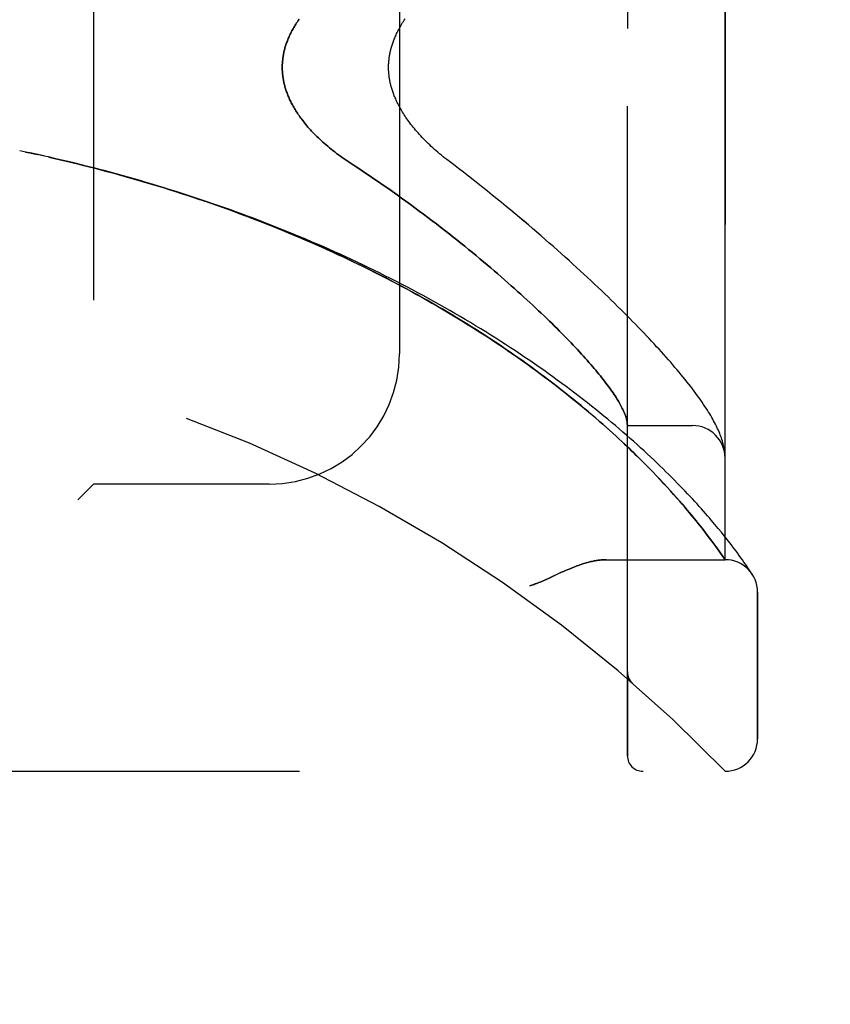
# Model space of a CAD drawing. Header units: inches. Extents: x 0 to 227, y 0 to 147.
# Tile 278 of 285: x 120.3 to 121.86, y 101.49 to 103.38. Entities that reach past the tile are written whole.
import ezdxf

# ---------------------------------------------------------------- set-up
doc = ezdxf.new("R2010")
doc.units = ezdxf.units.IN
doc.header["$LTSCALE"] = 12.466667
doc.header["$MEASUREMENT"] = 0
doc.linetypes.add('HIDDEN', pattern=[0.2, 0.1, -0.1])
doc.layers.get('0').update_dxf_attribs({"linetype": 'CONTINUOUS'})
for name, color, linetype in [('DIMENSIONS', 7, 'CONTINUOUS'), ('LEFTHAND_DOOR_ASSEMBLY', 7, 'CONTINUOUS'), ('RIGHTHAND_DOOR_ASSEMBLY', 7, 'CONTINUOUS')]:
    doc.layers.add(name, color=color, linetype=linetype)
doc.styles.get("Standard").update_dxf_attribs({"font": 'arial.ttf'})
doc.dimstyles.new('DIMSTYLE_1', dxfattribs={"dimtxt": 1, "dimasz": 1.333333, "dimexe": 0.09, "dimexo": 0.07, "dimgap": 0.0375, "dimtad": 0, "dimtih": 1, "dimtoh": 1, "dimzin": 4, "dimdsep": 46, "dimtxsty": 'Standard', "dimblk": '_FILLED', "dimblk1": '_FILLED', "dimblk2": '_FILLED', "dimcen": 0.09, "dimadec": 3, "dimazin": 1, "dimtfac": 1, "dimtdec": 3, "dimtofl": 0, "dimtmove": 0, "dimatfit": 3, "dimldrblk": '_FILLED', "dimfxl": 0, "dimtolj": 1, "dimtzin": 4, "dimarcsym": 0})

# ---------------------------------------------------------------- blocks, each defined once
blk = doc.blocks.new('_FILLED')
at = {"color": 0, "linetype": 'ByBlock'}
blk.add_solid([(0, 0), (-1, 0.2), (-1, -0.2)], dxfattribs=at)
blk = doc.blocks.new('*D10')
at = {"layer": 'DIMENSIONS', "color": 2, "linetype": 'Continuous'}
for p, q in [((118.1814, 102.351), (118.1814, 99.4065)), ((129.8474, 102.351), (129.8474, 99.4065)), ((118.1814, 100.6065), (121.7672, 100.6065)), ((129.8474, 100.6065), (126.2616, 100.6065))]:
    blk.add_line(p, q, dxfattribs=at)
at = {"layer": 'DIMENSIONS', "color": 2, "linetype": 'Continuous', "xscale": 1.3333333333, "yscale": 1.3333333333, "zscale": 1.3333333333, "rotation": 180}
blk.add_blockref('_FILLED', (118.1814, 100.6065), dxfattribs=at)
at = {"layer": 'DIMENSIONS', "color": 2, "linetype": 'Continuous', "xscale": 1.3333333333, "yscale": 1.3333333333, "zscale": 1.3333333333}
blk.add_blockref('_FILLED', (129.8474, 100.6065), dxfattribs=at)
at = {"layer": 'DIMENSIONS', "color": 2, "linetype": 'Continuous', "insert": (124.0144, 101.1065), "char_height": 1, "width": 5.501859, "attachment_point": 2, "line_spacing_factor": 0.9}
blk.add_mtext('11.67\\PUSABLE\\PDEPTH', dxfattribs=at)

msp = doc.modelspace()

# ---------------------------------------------------------------- linework, layer by layer
at = {"layer": 'LEFTHAND_DOOR_ASSEMBLY', "color": 8, "linetype": 'HIDDEN'}
for p, q in [((121.4679, 101.963), (121.4679, 104.6055)), ((121.6554, 102.3393), (121.6554, 104.2293)), ((120.4429, 104.0843), (120.4429, 102.4843)), ((121.0304, 103.8343), (121.0304, 102.7343)), ((120.3129, 103.1219), (120.3014, 103.1243)), ((120.3245, 103.1194), (120.3125, 103.1219)), ((121.4679, 102.5968), (121.5929, 102.5968)), ((121.6545, 102.5466), (121.6544, 102.5477)), ((121.6546, 102.5459), (121.6545, 102.5466)), ((121.6547, 102.5452), (121.6546, 102.5459)), ((121.6549, 102.5435), (121.6548, 102.5442)), ((121.655, 102.5428), (121.6549, 102.5435)), ((121.655, 102.5422), (121.655, 102.5428)), ((121.6551, 102.5415), (121.655, 102.5422)), ((121.5048, 102.5199), (121.4964, 102.5285)), ((121.6551, 102.5408), (121.6551, 102.5415)), ((121.5241, 102.5), (121.5167, 102.5078)), ((121.5313, 102.4925), (121.5241, 102.5)), ((121.538, 102.4852), (121.5313, 102.4925)), ((120.4429, 102.4843), (120.4129, 102.4543)), ((120.7804, 102.4843), (120.4429, 102.4843)), ((121.5445, 102.4782), (121.538, 102.4852)), ((121.5507, 102.4713), (121.5445, 102.4782)), ((121.5567, 102.4647), (121.5507, 102.4713)), ((121.5623, 102.4583), (121.5567, 102.4647)), ((121.5678, 102.4521), (121.5623, 102.4583)), ((121.573, 102.4461), (121.5678, 102.4521)), ((121.578, 102.4402), (121.573, 102.4461)), ((121.5828, 102.4346), (121.578, 102.4402)), ((121.5874, 102.4291), (121.5828, 102.4346)), ((121.5918, 102.4237), (121.5874, 102.4291)), ((121.5961, 102.4186), (121.5918, 102.4237)), ((121.6001, 102.4136), (121.5961, 102.4186)), ((121.604, 102.4087), (121.6001, 102.4136)), ((121.6358, 102.4071), (121.6289, 102.4152)), ((121.6078, 102.404), (121.604, 102.4087)), ((121.6113, 102.3995), (121.6078, 102.404)), ((121.6148, 102.395), (121.6113, 102.3995)), ((121.6181, 102.3908), (121.6148, 102.395)), ((121.6422, 102.3993), (121.6358, 102.4071)), ((121.6483, 102.3919), (121.6422, 102.3993)), ((121.654, 102.3848), (121.6483, 102.3919)), ((121.6213, 102.3866), (121.6181, 102.3908)), ((121.6258, 102.3807), (121.6213, 102.3866)), ((121.63, 102.375), (121.6258, 102.3807)), ((121.6339, 102.3697), (121.63, 102.375)), ((121.6593, 102.3781), (121.654, 102.3848)), ((121.6643, 102.3718), (121.6593, 102.3781)), ((121.6375, 102.3647), (121.6339, 102.3697)), ((121.6409, 102.36), (121.6375, 102.3647)), ((121.6441, 102.3556), (121.6409, 102.36)), ((121.6469, 102.3516), (121.6441, 102.3556)), ((121.6753, 102.3573), (121.6711, 102.3629)), ((121.6791, 102.3522), (121.6753, 102.3573)), ((121.4273, 102.3393), (121.6554, 102.3393)), ((121.65, 102.3471), (121.6469, 102.3516)), ((121.6528, 102.343), (121.65, 102.3471)), ((121.6826, 102.3473), (121.6791, 102.3522)), ((121.6859, 102.3428), (121.6826, 102.3473)), ((121.6889, 102.3387), (121.6859, 102.3428)), ((121.6916, 102.3348), (121.6889, 102.3387)), ((121.6941, 102.3313), (121.6916, 102.3348)), ((121.6963, 102.328), (121.6941, 102.3313)), ((121.6992, 102.3237), (121.6963, 102.328)), ((121.7017, 102.3201), (121.6992, 102.3237)), ((121.7037, 102.3171), (121.7017, 102.3201)), ((121.7057, 102.314), (121.7037, 102.3171)), ((121.7179, 101.9955), (121.7179, 102.2768)), ((121.4679, 102.1243), (121.4679, 102.1198)), ((121.478, 102.1019), (121.4782, 102.1017)), ((119.5916, 101.933), (121.6554, 101.933))]:
    msp.add_line(p, q, dxfattribs=at)
for points in [[(120.8376, 103.3767), (120.8359, 103.3744), (120.8344, 103.3721), (120.8329, 103.3698), (120.8314, 103.3675), (120.83, 103.3652), (120.8287, 103.363), (120.8274, 103.3608), (120.8261, 103.3586), (120.8249, 103.3564), (120.8238, 103.3542), (120.8226, 103.352), (120.8216, 103.3499), (120.8205, 103.3478), (120.8196, 103.3457), (120.8186, 103.3436), (120.8177, 103.3415), (120.8168, 103.3395), (120.816, 103.3375), (120.8152, 103.3354), (120.8145, 103.3334), (120.8137, 103.3314), (120.813, 103.3294), (120.8124, 103.3275), (120.8118, 103.3255), (120.8112, 103.3236), (120.8106, 103.3216), (120.8101, 103.3197), (120.8096, 103.3178), (120.8091, 103.3159), (120.8087, 103.314), (120.8083, 103.3121), (120.8079, 103.3102), (120.8075, 103.3083), (120.8072, 103.3064), (120.8069, 103.3045), (120.8067, 103.3027), (120.8064, 103.3008), (120.8062, 103.299), (120.806, 103.2971), (120.8058, 103.2953), (120.8057, 103.2935), (120.8056, 103.2916), (120.8055, 103.2898), (120.8054, 103.288), (120.8054, 103.2861), (120.8054, 103.2843), (120.8054, 103.2825), (120.8054, 103.2806), (120.8055, 103.2788), (120.8056, 103.277), (120.8057, 103.2751), (120.8058, 103.2733), (120.806, 103.2715), (120.8062, 103.2696), (120.8064, 103.2678), (120.8067, 103.2659), (120.8069, 103.2641), (120.8072, 103.2622), (120.8075, 103.2603), (120.8079, 103.2584), (120.8083, 103.2565), (120.8087, 103.2546), (120.8091, 103.2527), (120.8096, 103.2508), (120.8101, 103.2489), (120.8106, 103.247), (120.8112, 103.245), (120.8118, 103.2431), (120.8124, 103.2411), (120.813, 103.2392), (120.8137, 103.2372), (120.8145, 103.2352), (120.8152, 103.2332), (120.816, 103.2311), (120.8168, 103.2291), (120.8177, 103.2271), (120.8186, 103.225), (120.8196, 103.2229), (120.8205, 103.2208), (120.8216, 103.2187), (120.8226, 103.2165), (120.8238, 103.2144), (120.8249, 103.2122), (120.8261, 103.21), (120.8274, 103.2078), (120.8287, 103.2056), (120.83, 103.2034), (120.8314, 103.2011), (120.8329, 103.1988), (120.8344, 103.1965), (120.8359, 103.1942), (120.8376, 103.1918), (120.8392, 103.1895), (120.841, 103.1871), (120.8427, 103.1847), (120.8446, 103.1823), (120.8465, 103.1798), (120.8485, 103.1773), (120.8505, 103.1748), (120.8526, 103.1723), (120.8548, 103.1698), (120.8571, 103.1673), (120.8594, 103.1647), (120.8618, 103.1621), (120.8642, 103.1595), (120.8667, 103.1569), (120.8693, 103.1543), (120.872, 103.1516), (120.8747, 103.149), (120.8776, 103.1463), (120.8805, 103.1436), (120.8834, 103.1409), (120.8865, 103.1382), (120.8896, 103.1355), (120.8928, 103.1328), (120.896, 103.1301), (120.8993, 103.1274), (120.9027, 103.1247), (120.9062, 103.122), (120.9097, 103.1193), (120.9133, 103.1166), (120.917, 103.1139), (120.9207, 103.1113), (120.9244, 103.1086), (120.9283, 103.106), (120.9321, 103.1034), (120.9452, 103.0949)], [(121.1342, 103.0976), (121.1212, 103.1075), (121.1177, 103.1102), (121.1143, 103.1129), (121.1109, 103.1157), (121.1075, 103.1185), (121.1042, 103.1213), (121.101, 103.1241), (121.0977, 103.1269), (121.0946, 103.1298), (121.0915, 103.1326), (121.0884, 103.1355), (121.0854, 103.1384), (121.0825, 103.1412), (121.0796, 103.1441), (121.0768, 103.147), (121.0741, 103.1498), (121.0714, 103.1527), (121.0688, 103.1555), (121.0663, 103.1584), (121.0638, 103.1612), (121.0614, 103.164), (121.0591, 103.1668), (121.0568, 103.1696), (121.0546, 103.1723), (121.0525, 103.175), (121.0505, 103.1777), (121.0485, 103.1804), (121.0465, 103.1831), (121.0447, 103.1857), (121.0429, 103.1883), (121.0412, 103.1909), (121.0395, 103.1934), (121.0379, 103.1959), (121.0364, 103.1984), (121.0349, 103.2008), (121.0335, 103.2032), (121.0321, 103.2056), (121.0308, 103.208), (121.0296, 103.2103), (121.0284, 103.2126), (121.0272, 103.2149), (121.0261, 103.2171), (121.025, 103.2193), (121.024, 103.2215), (121.0231, 103.2237), (121.0221, 103.2258), (121.0213, 103.2279), (121.0204, 103.23), (121.0196, 103.232), (121.0189, 103.234), (121.0181, 103.236), (121.0175, 103.238), (121.0168, 103.2399), (121.0162, 103.2418), (121.0156, 103.2437), (121.0151, 103.2456), (121.0146, 103.2474), (121.0141, 103.2492), (121.0136, 103.251), (121.0132, 103.2528), (121.0128, 103.2546), (121.0124, 103.2563), (121.012, 103.2581), (121.0117, 103.2598), (121.0114, 103.2615), (121.0111, 103.2632), (121.0109, 103.2648), (121.0107, 103.2665), (121.0104, 103.2682), (121.0103, 103.2698), (121.0101, 103.2714), (121.0099, 103.2731), (121.0098, 103.2747), (121.0097, 103.2763), (121.0096, 103.2779), (121.0096, 103.2795), (121.0095, 103.2811), (121.0095, 103.2827), (121.0095, 103.2843), (121.0095, 103.2859), (121.0095, 103.2875), (121.0096, 103.2891), (121.0096, 103.2907), (121.0097, 103.2923), (121.0098, 103.2939), (121.0099, 103.2955), (121.0101, 103.2972), (121.0103, 103.2988), (121.0104, 103.3004), (121.0107, 103.3021), (121.0109, 103.3037), (121.0111, 103.3054), (121.0114, 103.3071), (121.0117, 103.3088), (121.012, 103.3105), (121.0124, 103.3123), (121.0128, 103.314), (121.0132, 103.3158), (121.0136, 103.3176), (121.0141, 103.3194), (121.0146, 103.3212), (121.0151, 103.323), (121.0156, 103.3249), (121.0162, 103.3268), (121.0168, 103.3287), (121.0175, 103.3306), (121.0181, 103.3326), (121.0189, 103.3346), (121.0196, 103.3366), (121.0204, 103.3386), (121.0212, 103.3407), (121.0221, 103.3428), (121.0231, 103.3449), (121.024, 103.3471), (121.025, 103.3493), (121.0261, 103.3515), (121.0272, 103.3537), (121.0283, 103.356), (121.0296, 103.3583), (121.0308, 103.3606), (121.0321, 103.363), (121.0335, 103.3653), (121.0349, 103.3677), (121.0364, 103.3702), (121.0379, 103.3727), (121.0395, 103.3752), (121.0412, 103.3777)], [(120.3459, 103.1147), (120.3348, 103.1171), (120.3236, 103.1196)], [(120.3477, 103.1143), (120.3361, 103.1169), (120.3245, 103.1194)], [(121.6289, 102.4152), (121.6253, 102.4194), (121.6216, 102.4237), (121.6178, 102.428), (121.6139, 102.4325), (121.6099, 102.437), (121.6058, 102.4416), (121.6016, 102.4463), (121.5972, 102.451), (121.5928, 102.4559), (121.5882, 102.4608), (121.5835, 102.4658), (121.5787, 102.4708), (121.5738, 102.476), (121.5688, 102.4811), (121.5637, 102.4864), (121.5584, 102.4917), (121.5531, 102.4971), (121.5476, 102.5026), (121.542, 102.5081), (121.5363, 102.5137), (121.5305, 102.5193), (121.5246, 102.525), (121.5186, 102.5307), (121.5124, 102.5365), (121.5061, 102.5424), (121.4998, 102.5482), (121.4933, 102.5541), (121.4867, 102.5601), (121.48, 102.5661), (121.4732, 102.5721), (121.4662, 102.5782), (121.4592, 102.5843), (121.4521, 102.5904), (121.4449, 102.5966), (121.4375, 102.6027), (121.4301, 102.6089), (121.4225, 102.6151), (121.4149, 102.6214), (121.4072, 102.6276), (121.3993, 102.6339), (121.3914, 102.6401), (121.3834, 102.6464), (121.3753, 102.6527), (121.3671, 102.6589), (121.3588, 102.6652), (121.3504, 102.6715), (121.342, 102.6778), (121.3334, 102.684), (121.3248, 102.6903), (121.3161, 102.6966), (121.3073, 102.7028), (121.2984, 102.709), (121.2895, 102.7153), (121.2804, 102.7215), (121.2713, 102.7277), (121.2622, 102.7339), (121.2529, 102.74), (121.2436, 102.7462), (121.2342, 102.7523), (121.2248, 102.7584), (121.2152, 102.7644), (121.2057, 102.7705), (121.196, 102.7765), (121.1863, 102.7825), (121.1765, 102.7884), (121.1667, 102.7944), (121.1568, 102.8003), (121.1469, 102.8061), (121.1369, 102.8119), (121.1269, 102.8177), (121.1168, 102.8235), (121.1066, 102.8292), (121.0964, 102.8349), (121.0861, 102.8406), (121.0758, 102.8462), (121.0655, 102.8518), (121.0551, 102.8573), (121.0447, 102.8628), (121.0342, 102.8683), (121.0237, 102.8737), (121.0131, 102.8791), (121.0025, 102.8844), (120.9919, 102.8897), (120.9812, 102.8949), (120.9705, 102.9001), (120.9597, 102.9053), (120.949, 102.9104), (120.9381, 102.9155), (120.9273, 102.9205), (120.9164, 102.9255), (120.9055, 102.9304), (120.8946, 102.9353), (120.8836, 102.9402), (120.8726, 102.945), (120.8616, 102.9497), (120.8505, 102.9544), (120.8394, 102.9591), (120.8283, 102.9637), (120.8172, 102.9683), (120.806, 102.9728), (120.7948, 102.9772), (120.7836, 102.9817), (120.7724, 102.986), (120.7612, 102.9904), (120.7499, 102.9947), (120.7386, 102.9989), (120.7273, 103.0031), (120.716, 103.0072), (120.7046, 103.0113), (120.6933, 103.0153), (120.6819, 103.0193), (120.6705, 103.0233), (120.6591, 103.0272), (120.6477, 103.031), (120.6363, 103.0348), (120.6248, 103.0386), (120.6134, 103.0423), (120.6019, 103.0459), (120.5904, 103.0495), (120.5789, 103.0531), (120.5674, 103.0566), (120.5559, 103.0601), (120.5444, 103.0635), (120.5329, 103.0669), (120.5213, 103.0702), (120.5098, 103.0735), (120.4982, 103.0767), (120.4867, 103.0799), (120.4751, 103.083), (120.4636, 103.0861), (120.452, 103.0891), (120.4404, 103.0921), (120.4288, 103.095), (120.4172, 103.0979), (120.4056, 103.1008), (120.394, 103.1036), (120.3824, 103.1063), (120.3709, 103.109), (120.3593, 103.1117), (120.3459, 103.1147)], [(121.4964, 102.5285), (121.4919, 102.5328), (121.4874, 102.5373), (121.4828, 102.5419), (121.478, 102.5465), (121.4731, 102.5512), (121.468, 102.5561), (121.4628, 102.561), (121.4574, 102.5661), (121.4518, 102.5712), (121.4461, 102.5765), (121.4401, 102.5819), (121.434, 102.5875), (121.4277, 102.5931), (121.4212, 102.5989), (121.4145, 102.6048), (121.4076, 102.6107), (121.4006, 102.6167), (121.3935, 102.6228), (121.3863, 102.6289), (121.3789, 102.635), (121.3715, 102.6411), (121.3639, 102.6472), (121.3563, 102.6534), (121.3486, 102.6595), (121.3408, 102.6656), (121.333, 102.6718), (121.325, 102.6779), (121.3169, 102.6841), (121.3088, 102.6902), (121.3006, 102.6963), (121.2923, 102.7024), (121.284, 102.7086), (121.2755, 102.7146), (121.267, 102.7207), (121.2584, 102.7268), (121.2498, 102.7328), (121.241, 102.7389), (121.2322, 102.7449), (121.2234, 102.7509), (121.2145, 102.7568), (121.2055, 102.7628), (121.1964, 102.7687), (121.1873, 102.7745), (121.1781, 102.7804), (121.1689, 102.7862), (121.1596, 102.792), (121.1502, 102.7978), (121.1408, 102.8035), (121.1314, 102.8092), (121.1219, 102.8149), (121.1123, 102.8206), (121.1027, 102.8262), (121.093, 102.8317), (121.0833, 102.8373), (121.0736, 102.8427), (121.0638, 102.8482), (121.0539, 102.8536), (121.044, 102.859), (121.0341, 102.8643), (121.0241, 102.8696), (121.0141, 102.8749), (121.0041, 102.8801), (120.994, 102.8853), (120.9839, 102.8904), (120.9737, 102.8955), (120.9635, 102.9006), (120.9532, 102.9056), (120.943, 102.9106), (120.9327, 102.9155), (120.9223, 102.9204), (120.912, 102.9252), (120.9016, 102.93), (120.8911, 102.9347), (120.8807, 102.9394), (120.8702, 102.9441), (120.8597, 102.9487), (120.8491, 102.9533), (120.8386, 102.9578), (120.828, 102.9623), (120.8173, 102.9667), (120.8067, 102.9711), (120.796, 102.9755), (120.7854, 102.9798), (120.7746, 102.984), (120.7639, 102.9882), (120.7532, 102.9924), (120.7424, 102.9965), (120.7316, 103.0006), (120.7208, 103.0046), (120.7099, 103.0086), (120.6991, 103.0125), (120.6882, 103.0164), (120.6774, 103.0203), (120.6665, 103.0241), (120.6556, 103.0278), (120.6446, 103.0315), (120.6337, 103.0352), (120.6227, 103.0388), (120.6118, 103.0424), (120.6008, 103.0459), (120.5898, 103.0494), (120.5788, 103.0528), (120.5678, 103.0562), (120.5567, 103.0595), (120.5457, 103.0629), (120.5347, 103.0661), (120.5236, 103.0693), (120.5126, 103.0725), (120.5015, 103.0756), (120.4904, 103.0787), (120.4793, 103.0817), (120.4682, 103.0847), (120.4571, 103.0877), (120.446, 103.0906), (120.4349, 103.0934), (120.4238, 103.0962), (120.4127, 103.099), (120.4016, 103.1017), (120.3904, 103.1044), (120.3793, 103.107), (120.3682, 103.1096), (120.357, 103.1122)], [(120.9452, 103.0949), (120.9543, 103.0889), (120.9634, 103.0828), (120.9724, 103.0767), (120.9814, 103.0706), (120.9904, 103.0645), (120.9993, 103.0583), (121.0081, 103.0522), (121.0169, 103.046), (121.0257, 103.0398), (121.0343, 103.0336), (121.0429, 103.0273), (121.0515, 103.0211), (121.0599, 103.0149), (121.0684, 103.0086), (121.0767, 103.0024), (121.0849, 102.9962), (121.0931, 102.99), (121.1012, 102.9838), (121.1092, 102.9776), (121.1172, 102.9714), (121.125, 102.9653), (121.1328, 102.9591), (121.1405, 102.953), (121.1481, 102.947), (121.1556, 102.9409), (121.163, 102.9349), (121.1703, 102.9289), (121.1776, 102.9229), (121.1847, 102.917), (121.1918, 102.9111), (121.1987, 102.9052), (121.2056, 102.8994), (121.2124, 102.8936), (121.2191, 102.8878), (121.2256, 102.8821), (121.2321, 102.8765), (121.2385, 102.8709), (121.2448, 102.8653), (121.2511, 102.8598), (121.2572, 102.8543), (121.2632, 102.8489), (121.2691, 102.8435), (121.2749, 102.8381), (121.2807, 102.8329), (121.2863, 102.8276), (121.2919, 102.8224), (121.2973, 102.8173), (121.3027, 102.8122), (121.3079, 102.8072), (121.3131, 102.8022), (121.3182, 102.7973), (121.3232, 102.7924), (121.3281, 102.7876), (121.3329, 102.7829), (121.3376, 102.7782), (121.3422, 102.7735), (121.3467, 102.7689), (121.3512, 102.7644), (121.3555, 102.7599), (121.3598, 102.7555), (121.3639, 102.7511), (121.368, 102.7468), (121.372, 102.7425), (121.3759, 102.7383), (121.3797, 102.7341), (121.3834, 102.73), (121.3871, 102.726), (121.3906, 102.722), (121.3941, 102.7181), (121.3975, 102.7142), (121.4008, 102.7104), (121.404, 102.7066), (121.4071, 102.7029), (121.4102, 102.6992), (121.4131, 102.6956), (121.416, 102.6921), (121.4188, 102.6886), (121.4215, 102.6851), (121.4242, 102.6817), (121.4267, 102.6784), (121.4292, 102.6751), (121.4316, 102.6719), (121.4339, 102.6687), (121.4361, 102.6656), (121.4383, 102.6626), (121.4404, 102.6595), (121.4424, 102.6566), (121.4443, 102.6537), (121.4461, 102.6508), (121.4479, 102.648), (121.4496, 102.6453), (121.4512, 102.6426), (121.4527, 102.6399), (121.4542, 102.6373), (121.4556, 102.6348), (121.4569, 102.6323), (121.4581, 102.6298), (121.4593, 102.6274), (121.4604, 102.6251), (121.4614, 102.6228), (121.4623, 102.6206), (121.4632, 102.6184), (121.464, 102.6162), (121.4647, 102.6141), (121.4653, 102.6121), (121.4659, 102.6101), (121.4664, 102.6082), (121.4668, 102.6063), (121.4672, 102.6044), (121.4675, 102.6026), (121.4677, 102.6009)], [(121.6544, 102.5477), (121.654, 102.5503), (121.6536, 102.553), (121.653, 102.5558), (121.6524, 102.5585), (121.6517, 102.5614), (121.651, 102.5642), (121.6502, 102.5671), (121.6493, 102.57), (121.6483, 102.5729), (121.6473, 102.5758), (121.6462, 102.5787), (121.6451, 102.5817), (121.6439, 102.5846), (121.6426, 102.5876), (121.6412, 102.5906), (121.6398, 102.5936), (121.6384, 102.5967), (121.6368, 102.5997), (121.6352, 102.6029), (121.6335, 102.606), (121.6317, 102.6092), (121.6299, 102.6125), (121.6279, 102.6158), (121.6259, 102.6192), (121.6238, 102.6227), (121.6216, 102.6263), (121.6192, 102.6299), (121.6168, 102.6336), (121.6142, 102.6375), (121.6115, 102.6414), (121.6087, 102.6455), (121.6058, 102.6497), (121.6027, 102.6539), (121.5995, 102.6583), (121.5962, 102.6627), (121.5928, 102.6671), (121.5894, 102.6716), (121.5859, 102.6761), (121.5823, 102.6806), (121.5787, 102.6852), (121.5749, 102.6898), (121.5711, 102.6944), (121.5673, 102.6991), (121.5633, 102.7038), (121.5593, 102.7085), (121.5552, 102.7133), (121.551, 102.7182), (121.5467, 102.7231), (121.5423, 102.728), (121.5379, 102.733), (121.5334, 102.738), (121.5288, 102.7431), (121.5241, 102.7482), (121.5193, 102.7534), (121.5144, 102.7586), (121.5095, 102.7639), (121.5045, 102.7693), (121.4993, 102.7747), (121.4941, 102.7801), (121.4888, 102.7856), (121.4834, 102.7911), (121.4779, 102.7968), (121.4724, 102.8024), (121.4667, 102.8081), (121.4609, 102.8139), (121.4551, 102.8197), (121.4491, 102.8256), (121.4431, 102.8315), (121.437, 102.8375), (121.4308, 102.8436), (121.4244, 102.8497), (121.418, 102.8558), (121.4115, 102.862), (121.4049, 102.8683), (121.3982, 102.8746), (121.3914, 102.8809), (121.3845, 102.8873), (121.3775, 102.8938), (121.3704, 102.9003), (121.3632, 102.9069), (121.3559, 102.9135), (121.3485, 102.9201), (121.3411, 102.9268), (121.3335, 102.9336), (121.3258, 102.9404), (121.318, 102.9472), (121.3102, 102.9541), (121.3022, 102.961), (121.2942, 102.968), (121.286, 102.975), (121.2778, 102.982), (121.2695, 102.9891), (121.261, 102.9962), (121.2525, 103.0033), (121.2439, 103.0104), (121.2352, 103.0176), (121.2264, 103.0248), (121.2176, 103.0321), (121.2086, 103.0393), (121.1996, 103.0466), (121.1905, 103.0538), (121.1813, 103.0611), (121.172, 103.0684), (121.1626, 103.0757), (121.1532, 103.083), (121.1437, 103.0903), (121.1342, 103.0976)], [(121.4677, 102.6009), (121.4677, 102.6004), (121.4678, 102.5999), (121.4678, 102.5995), (121.4678, 102.5991), (121.4678, 102.5987), (121.4679, 102.5984), (121.4679, 102.5981), (121.4679, 102.5978)], [(121.6548, 102.5442), (121.6548, 102.5445), (121.6547, 102.5452)], [(121.6554, 102.5354), (121.6554, 102.5357), (121.6554, 102.5361), (121.6554, 102.5365), (121.6553, 102.5368), (121.6553, 102.5372), (121.6553, 102.5376), (121.6553, 102.5379), (121.6553, 102.5383), (121.6553, 102.5387), (121.6553, 102.539), (121.6552, 102.5394), (121.6552, 102.5398), (121.6552, 102.5401), (121.6551, 102.5408)], [(121.5167, 102.5078), (121.5128, 102.5118), (121.5048, 102.5199)], [(121.6711, 102.3629), (121.6689, 102.3657), (121.6643, 102.3718)], [(121.4273, 102.3393), (121.4258, 102.3393), (121.4241, 102.3392), (121.4225, 102.3392), (121.4208, 102.3391), (121.4191, 102.339), (121.4174, 102.3388), (121.4156, 102.3386), (121.4138, 102.3384), (121.412, 102.3382), (121.4101, 102.3379), (121.4082, 102.3376), (121.4062, 102.3373), (121.4042, 102.3369), (121.4022, 102.3365), (121.4001, 102.3361), (121.398, 102.3356), (121.3958, 102.3351), (121.3936, 102.3345), (121.3913, 102.3339), (121.389, 102.3332), (121.3866, 102.3325), (121.3842, 102.3318), (121.3817, 102.331), (121.3791, 102.3302), (121.3765, 102.3293), (121.3738, 102.3283), (121.371, 102.3273), (121.3682, 102.3262), (121.3653, 102.3251), (121.3622, 102.3239), (121.3591, 102.3226), (121.3559, 102.3213), (121.3525, 102.3198), (121.349, 102.3183), (121.3454, 102.3167), (121.3416, 102.315), (121.3376, 102.3131), (121.3206, 102.3052)], [(121.6554, 102.3393), (121.6554, 102.3393), (121.6528, 102.343)], [(121.3206, 102.3052), (121.3167, 102.3034), (121.313, 102.3018), (121.3096, 102.3002), (121.3064, 102.2988), (121.3034, 102.2976), (121.3006, 102.2964), (121.298, 102.2953), (121.2955, 102.2944), (121.2932, 102.2935), (121.2909, 102.2927), (121.2887, 102.2919), (121.2866, 102.2912), (121.2845, 102.2905), (121.2824, 102.2899), (121.2804, 102.2893)], [(121.7078, 102.3108), (121.7078, 102.3108), (121.7077, 102.3109), (121.7057, 102.314)], [(121.4679, 102.1241), (121.4679, 102.1237), (121.4679, 102.1231), (121.4679, 102.1225), (121.468, 102.1219), (121.468, 102.1213), (121.4681, 102.1207), (121.4682, 102.12), (121.4683, 102.1194), (121.4684, 102.1188), (121.4685, 102.1182), (121.4686, 102.1176), (121.4688, 102.117), (121.4689, 102.1164), (121.4691, 102.1159), (121.4693, 102.1153), (121.4695, 102.1147), (121.4697, 102.1141), (121.4699, 102.1136)], [(121.4699, 102.1136), (121.4701, 102.113), (121.4703, 102.1124), (121.4706, 102.1118), (121.4709, 102.1113), (121.4711, 102.1107), (121.4714, 102.1102), (121.4717, 102.1096), (121.472, 102.1091), (121.4723, 102.1086), (121.4727, 102.1081), (121.473, 102.1075), (121.4734, 102.107), (121.4737, 102.1066), (121.4741, 102.1061)], [(121.4782, 102.1017), (121.4779, 102.1019), (121.4777, 102.1021), (121.4775, 102.1023), (121.4772, 102.1026), (121.477, 102.1028), (121.4768, 102.103), (121.4766, 102.1032), (121.4764, 102.1034), (121.4762, 102.1036), (121.476, 102.1038), (121.4758, 102.1041), (121.4756, 102.1043), (121.4754, 102.1045), (121.4752, 102.1047), (121.475, 102.1049), (121.4748, 102.1052), (121.4746, 102.1054), (121.4744, 102.1056), (121.4742, 102.1058), (121.4741, 102.1061)]]:
    msp.add_lwpolyline(points, dxfattribs=at)
for centre, radius, start, end in [((119.6554, 100.0092), 2.7751, 43.8884, 90), ((120.7804, 102.7343), 0.25, 270, 360), ((121.5929, 102.5343), 0.0625, 0, 90), ((121.6554, 102.2768), 0.0625, 0, 90), ((121.6554, 101.9955), 0.0625, 270, 360), ((121.4979, 101.963), 0.03, 180, 270)]:
    msp.add_arc(centre, radius, start, end, dxfattribs=at)
at = {"layer": 'RIGHTHAND_DOOR_ASSEMBLY', "color": 8, "linetype": 'HIDDEN'}
for p, q in [((121.4679, 104.6055), (121.4679, 101.963)), ((121.6554, 104.2293), (121.6554, 102.3393)), ((120.4429, 104.0843), (120.4429, 102.4843)), ((121.0304, 103.8343), (121.0304, 102.7343)), ((120.3129, 103.1219), (120.3014, 103.1243)), ((120.3125, 103.1219), (120.3245, 103.1194)), ((120.3236, 103.1196), (120.3347, 103.1171)), ((120.3361, 103.1169), (120.3245, 103.1194)), ((120.3477, 103.1143), (120.3347, 103.1171)), ((121.4679, 102.5968), (121.5929, 102.5968)), ((121.6545, 102.5466), (121.6544, 102.5477)), ((121.6546, 102.5459), (121.6545, 102.5466)), ((121.6547, 102.5452), (121.6546, 102.5459)), ((121.6549, 102.5435), (121.6548, 102.5442)), ((121.655, 102.5429), (121.6549, 102.5435)), ((121.655, 102.5422), (121.655, 102.5429)), ((121.6551, 102.5415), (121.655, 102.5422)), ((121.4961, 102.5287), (121.5046, 102.5201)), ((121.6551, 102.5408), (121.6551, 102.5415)), ((121.6552, 102.5401), (121.6551, 102.5408)), ((121.5165, 102.508), (121.524, 102.5002)), ((121.524, 102.5002), (121.5311, 102.4927)), ((121.5311, 102.4927), (121.5379, 102.4854)), ((121.5379, 102.4854), (121.5444, 102.4783)), ((120.4129, 102.4543), (120.4429, 102.4843)), ((120.7804, 102.4843), (120.4429, 102.4843)), ((121.5444, 102.4783), (121.5506, 102.4715)), ((121.5506, 102.4715), (121.5566, 102.4649)), ((121.5566, 102.4649), (121.5623, 102.4584)), ((121.5623, 102.4584), (121.5677, 102.4522)), ((121.5677, 102.4522), (121.573, 102.4462)), ((121.573, 102.4462), (121.578, 102.4403)), ((121.578, 102.4403), (121.5828, 102.4346)), ((121.5828, 102.4346), (121.5874, 102.4291)), ((121.5874, 102.4291), (121.5918, 102.4238)), ((121.5918, 102.4238), (121.596, 102.4186)), ((121.596, 102.4186), (121.6001, 102.4136)), ((121.6001, 102.4136), (121.604, 102.4087)), ((121.6358, 102.4071), (121.6289, 102.4152)), ((121.604, 102.4087), (121.6077, 102.404)), ((121.6077, 102.404), (121.6113, 102.3995)), ((121.6113, 102.3995), (121.6148, 102.3951)), ((121.6148, 102.3951), (121.6181, 102.3908)), ((121.6423, 102.3993), (121.6358, 102.4071)), ((121.6483, 102.3919), (121.6423, 102.3993)), ((121.654, 102.3848), (121.6483, 102.3919)), ((121.6181, 102.3908), (121.6213, 102.3866)), ((121.6213, 102.3866), (121.6258, 102.3806)), ((121.6258, 102.3806), (121.63, 102.375)), ((121.63, 102.375), (121.6339, 102.3697)), ((121.6594, 102.3781), (121.654, 102.3848)), ((121.6643, 102.3718), (121.6594, 102.3781)), ((121.6339, 102.3697), (121.6376, 102.3647)), ((121.6376, 102.3647), (121.6409, 102.36)), ((121.6409, 102.36), (121.6441, 102.3556)), ((121.6441, 102.3556), (121.6469, 102.3516)), ((121.6753, 102.3573), (121.6711, 102.3629)), ((121.6791, 102.3522), (121.6753, 102.3573)), ((121.4273, 102.3393), (121.6554, 102.3393)), ((121.6826, 102.3473), (121.6791, 102.3522)), ((121.6859, 102.3428), (121.6826, 102.3473)), ((121.6889, 102.3387), (121.6859, 102.3428)), ((121.6916, 102.3348), (121.6889, 102.3387)), ((121.6941, 102.3313), (121.6916, 102.3348)), ((121.6963, 102.328), (121.6941, 102.3313)), ((121.6992, 102.3237), (121.6963, 102.328)), ((121.7017, 102.3201), (121.6992, 102.3237)), ((121.7037, 102.3171), (121.7017, 102.3201)), ((121.7057, 102.314), (121.7037, 102.3171)), ((121.7078, 102.3108), (121.7057, 102.314)), ((121.7075, 102.3113), (121.7081, 102.3103)), ((121.7078, 102.3108), (121.7077, 102.3109)), ((121.7081, 102.3103), (121.7078, 102.3108)), ((121.7179, 102.2768), (121.7179, 101.9955)), ((121.4679, 102.1243), (121.4679, 102.1198)), ((121.478, 102.1019), (121.4782, 102.1017)), ((119.5916, 101.933), (121.6554, 101.933))]:
    msp.add_line(p, q, dxfattribs=at)
for points in [[(120.9452, 103.0949), (120.9321, 103.1034), (120.9283, 103.106), (120.9244, 103.1086), (120.9207, 103.1113), (120.917, 103.1139), (120.9133, 103.1166), (120.9097, 103.1193), (120.9062, 103.122), (120.9027, 103.1247), (120.8993, 103.1274), (120.896, 103.1301), (120.8928, 103.1328), (120.8896, 103.1355), (120.8865, 103.1382), (120.8834, 103.1409), (120.8805, 103.1436), (120.8776, 103.1463), (120.8747, 103.149), (120.872, 103.1516), (120.8693, 103.1543), (120.8667, 103.1569), (120.8642, 103.1595), (120.8618, 103.1621), (120.8594, 103.1647), (120.8571, 103.1673), (120.8548, 103.1698), (120.8526, 103.1723), (120.8505, 103.1748), (120.8485, 103.1773), (120.8465, 103.1798), (120.8446, 103.1823), (120.8427, 103.1847), (120.841, 103.1871), (120.8392, 103.1895), (120.8376, 103.1918), (120.8359, 103.1942), (120.8344, 103.1965), (120.8329, 103.1988), (120.8314, 103.2011), (120.83, 103.2034), (120.8287, 103.2056), (120.8274, 103.2078), (120.8261, 103.21), (120.8249, 103.2122), (120.8238, 103.2144), (120.8226, 103.2165), (120.8216, 103.2187), (120.8205, 103.2208), (120.8196, 103.2229), (120.8186, 103.225), (120.8177, 103.2271), (120.8168, 103.2291), (120.816, 103.2311), (120.8152, 103.2332), (120.8145, 103.2352), (120.8137, 103.2372), (120.813, 103.2392), (120.8124, 103.2411), (120.8118, 103.2431), (120.8112, 103.245), (120.8106, 103.247), (120.8101, 103.2489), (120.8096, 103.2508), (120.8091, 103.2527), (120.8087, 103.2546), (120.8083, 103.2565), (120.8079, 103.2584), (120.8075, 103.2603), (120.8072, 103.2622), (120.8069, 103.2641), (120.8067, 103.2659), (120.8064, 103.2678), (120.8062, 103.2696), (120.806, 103.2715), (120.8058, 103.2733), (120.8057, 103.2751), (120.8056, 103.277), (120.8055, 103.2788), (120.8054, 103.2806), (120.8054, 103.2825), (120.8054, 103.2843), (120.8054, 103.2861), (120.8054, 103.288), (120.8055, 103.2898), (120.8056, 103.2916), (120.8057, 103.2935), (120.8058, 103.2953), (120.806, 103.2971), (120.8062, 103.299), (120.8064, 103.3008), (120.8067, 103.3027), (120.8069, 103.3045), (120.8072, 103.3064), (120.8075, 103.3083), (120.8079, 103.3102), (120.8083, 103.3121), (120.8087, 103.314), (120.8091, 103.3159), (120.8096, 103.3178), (120.8101, 103.3197), (120.8106, 103.3216), (120.8112, 103.3236), (120.8118, 103.3255), (120.8124, 103.3275), (120.813, 103.3294), (120.8137, 103.3314), (120.8145, 103.3334), (120.8152, 103.3354), (120.816, 103.3375), (120.8168, 103.3395), (120.8177, 103.3415), (120.8186, 103.3436), (120.8196, 103.3457), (120.8205, 103.3478), (120.8216, 103.3499), (120.8226, 103.352), (120.8238, 103.3542), (120.8249, 103.3564), (120.8261, 103.3586), (120.8274, 103.3608), (120.8287, 103.363), (120.83, 103.3652), (120.8314, 103.3675), (120.8329, 103.3698), (120.8344, 103.3721), (120.8359, 103.3744), (120.8376, 103.3767)], [(121.1342, 103.0976), (121.1212, 103.1075), (121.1177, 103.1102), (121.1143, 103.1129), (121.1109, 103.1157), (121.1075, 103.1185), (121.1042, 103.1213), (121.1009, 103.1241), (121.0977, 103.1269), (121.0946, 103.1298), (121.0915, 103.1326), (121.0884, 103.1355), (121.0854, 103.1384), (121.0825, 103.1412), (121.0796, 103.1441), (121.0768, 103.147), (121.0741, 103.1498), (121.0714, 103.1527), (121.0688, 103.1555), (121.0663, 103.1584), (121.0638, 103.1612), (121.0614, 103.164), (121.0591, 103.1668), (121.0568, 103.1696), (121.0546, 103.1723), (121.0525, 103.175), (121.0505, 103.1777), (121.0485, 103.1804), (121.0465, 103.1831), (121.0447, 103.1857), (121.0429, 103.1883), (121.0412, 103.1909), (121.0395, 103.1934), (121.0379, 103.1959), (121.0364, 103.1984), (121.0349, 103.2008), (121.0335, 103.2033), (121.0321, 103.2056), (121.0308, 103.208), (121.0296, 103.2103), (121.0283, 103.2126), (121.0272, 103.2149), (121.0261, 103.2171), (121.025, 103.2193), (121.024, 103.2215), (121.0231, 103.2237), (121.0221, 103.2258), (121.0212, 103.2279), (121.0204, 103.23), (121.0196, 103.232), (121.0189, 103.234), (121.0181, 103.236), (121.0175, 103.238), (121.0168, 103.2399), (121.0162, 103.2418), (121.0156, 103.2437), (121.0151, 103.2456), (121.0146, 103.2474), (121.0141, 103.2492), (121.0136, 103.251), (121.0132, 103.2528), (121.0128, 103.2546), (121.0124, 103.2563), (121.012, 103.2581), (121.0117, 103.2598), (121.0114, 103.2615), (121.0111, 103.2632), (121.0109, 103.2649), (121.0107, 103.2665), (121.0104, 103.2682), (121.0103, 103.2698), (121.0101, 103.2714), (121.0099, 103.2731), (121.0098, 103.2747), (121.0097, 103.2763), (121.0096, 103.2779), (121.0096, 103.2795), (121.0095, 103.2811), (121.0095, 103.2827), (121.0095, 103.2843), (121.0095, 103.2859), (121.0095, 103.2875), (121.0096, 103.2891), (121.0096, 103.2907), (121.0097, 103.2923), (121.0098, 103.2939), (121.0099, 103.2955), (121.0101, 103.2972), (121.0103, 103.2988), (121.0104, 103.3004), (121.0107, 103.3021), (121.0109, 103.3037), (121.0111, 103.3054), (121.0114, 103.3071), (121.0117, 103.3088), (121.012, 103.3105), (121.0124, 103.3123), (121.0128, 103.314), (121.0132, 103.3158), (121.0136, 103.3176), (121.0141, 103.3194), (121.0146, 103.3212), (121.0151, 103.323), (121.0156, 103.3249), (121.0162, 103.3268), (121.0168, 103.3287), (121.0175, 103.3306), (121.0181, 103.3326), (121.0189, 103.3346), (121.0196, 103.3366), (121.0204, 103.3386), (121.0213, 103.3407), (121.0221, 103.3428), (121.0231, 103.3449), (121.024, 103.3471), (121.025, 103.3493), (121.0261, 103.3515), (121.0272, 103.3537), (121.0284, 103.356), (121.0296, 103.3583), (121.0308, 103.3606), (121.0321, 103.363), (121.0335, 103.3653), (121.0349, 103.3678), (121.0364, 103.3702), (121.0379, 103.3727), (121.0395, 103.3752), (121.0412, 103.3777)], [(121.6289, 102.4152), (121.6253, 102.4194), (121.6216, 102.4237), (121.6178, 102.428), (121.6139, 102.4325), (121.6099, 102.437), (121.6058, 102.4416), (121.6016, 102.4463), (121.5972, 102.451), (121.5928, 102.4559), (121.5882, 102.4608), (121.5835, 102.4658), (121.5787, 102.4708), (121.5738, 102.4759), (121.5688, 102.4811), (121.5637, 102.4864), (121.5585, 102.4917), (121.5531, 102.4971), (121.5476, 102.5026), (121.542, 102.5081), (121.5363, 102.5137), (121.5305, 102.5193), (121.5246, 102.525), (121.5186, 102.5307), (121.5124, 102.5365), (121.5061, 102.5423), (121.4998, 102.5482), (121.4933, 102.5541), (121.4867, 102.5601), (121.48, 102.5661), (121.4732, 102.5721), (121.4663, 102.5782), (121.4592, 102.5843), (121.4521, 102.5904), (121.4449, 102.5966), (121.4375, 102.6027), (121.4301, 102.6089), (121.4225, 102.6151), (121.4149, 102.6214), (121.4072, 102.6276), (121.3993, 102.6339), (121.3914, 102.6401), (121.3834, 102.6464), (121.3753, 102.6527), (121.3671, 102.6589), (121.3588, 102.6652), (121.3504, 102.6715), (121.342, 102.6778), (121.3334, 102.684), (121.3248, 102.6903), (121.3161, 102.6966), (121.3073, 102.7028), (121.2984, 102.709), (121.2895, 102.7153), (121.2804, 102.7215), (121.2713, 102.7277), (121.2622, 102.7339), (121.2529, 102.74), (121.2436, 102.7462), (121.2342, 102.7523), (121.2248, 102.7584), (121.2152, 102.7644), (121.2057, 102.7705), (121.196, 102.7765), (121.1863, 102.7825), (121.1765, 102.7884), (121.1667, 102.7944), (121.1568, 102.8002), (121.1469, 102.8061), (121.1369, 102.8119), (121.1269, 102.8177), (121.1168, 102.8235), (121.1066, 102.8292), (121.0964, 102.8349), (121.0862, 102.8406), (121.0759, 102.8462), (121.0655, 102.8518), (121.0551, 102.8573), (121.0447, 102.8628), (121.0342, 102.8683), (121.0237, 102.8737), (121.0131, 102.879), (121.0025, 102.8844), (120.9919, 102.8897), (120.9812, 102.8949), (120.9705, 102.9001), (120.9598, 102.9053), (120.949, 102.9104), (120.9382, 102.9155), (120.9273, 102.9205), (120.9164, 102.9255), (120.9055, 102.9304), (120.8946, 102.9353), (120.8836, 102.9402), (120.8726, 102.945), (120.8616, 102.9497), (120.8505, 102.9544), (120.8394, 102.9591), (120.8283, 102.9637), (120.8172, 102.9682), (120.806, 102.9728), (120.7948, 102.9772), (120.7836, 102.9817), (120.7724, 102.986), (120.7612, 102.9904), (120.7499, 102.9946), (120.7386, 102.9989), (120.7273, 103.0031), (120.716, 103.0072), (120.7047, 103.0113), (120.6933, 103.0153), (120.6819, 103.0193), (120.6705, 103.0233), (120.6591, 103.0272), (120.6477, 103.031), (120.6363, 103.0348), (120.6249, 103.0386), (120.6134, 103.0423), (120.6019, 103.0459), (120.5904, 103.0495), (120.579, 103.0531), (120.5675, 103.0566), (120.5559, 103.0601), (120.5444, 103.0635), (120.5329, 103.0669), (120.5214, 103.0702), (120.5098, 103.0735), (120.4983, 103.0767), (120.4867, 103.0799), (120.4751, 103.083), (120.4636, 103.0861), (120.452, 103.0891), (120.4404, 103.0921), (120.4288, 103.095), (120.4172, 103.0979), (120.4056, 103.1008), (120.3941, 103.1036), (120.3825, 103.1063), (120.3709, 103.109), (120.3593, 103.1117), (120.3459, 103.1147)], [(120.357, 103.1122), (120.3681, 103.1096), (120.3793, 103.107), (120.3904, 103.1044), (120.4015, 103.1017), (120.4126, 103.099), (120.4237, 103.0962), (120.4348, 103.0934), (120.4459, 103.0906), (120.457, 103.0877), (120.4681, 103.0847), (120.4792, 103.0817), (120.4903, 103.0787), (120.5014, 103.0756), (120.5124, 103.0725), (120.5235, 103.0694), (120.5345, 103.0662), (120.5456, 103.0629), (120.5566, 103.0596), (120.5676, 103.0563), (120.5786, 103.0529), (120.5896, 103.0494), (120.6006, 103.046), (120.6116, 103.0424), (120.6225, 103.0389), (120.6335, 103.0352), (120.6444, 103.0316), (120.6553, 103.0279), (120.6662, 103.0241), (120.6771, 103.0203), (120.688, 103.0165), (120.6989, 103.0126), (120.7097, 103.0087), (120.7205, 103.0047), (120.7313, 103.0007), (120.7421, 102.9966), (120.7529, 102.9925), (120.7636, 102.9883), (120.7743, 102.9841), (120.785, 102.9799), (120.7957, 102.9756), (120.8064, 102.9712), (120.817, 102.9669), (120.8276, 102.9624), (120.8382, 102.9579), (120.8488, 102.9534), (120.8593, 102.9489), (120.8698, 102.9442), (120.8803, 102.9396), (120.8908, 102.9349), (120.9012, 102.9302), (120.9116, 102.9254), (120.922, 102.9205), (120.9323, 102.9157), (120.9426, 102.9107), (120.9528, 102.9058), (120.9631, 102.9008), (120.9733, 102.8957), (120.9834, 102.8906), (120.9936, 102.8855), (121.0037, 102.8803), (121.0137, 102.8751), (121.0237, 102.8699), (121.0337, 102.8646), (121.0436, 102.8592), (121.0535, 102.8539), (121.0633, 102.8485), (121.0731, 102.843), (121.0829, 102.8375), (121.0926, 102.832), (121.1022, 102.8264), (121.1118, 102.8208), (121.1214, 102.8152), (121.1309, 102.8095), (121.1404, 102.8038), (121.1498, 102.7981), (121.1591, 102.7923), (121.1684, 102.7865), (121.1776, 102.7807), (121.1868, 102.7749), (121.1959, 102.769), (121.205, 102.7631), (121.214, 102.7571), (121.2229, 102.7512), (121.2317, 102.7452), (121.2405, 102.7392), (121.2493, 102.7332), (121.2579, 102.7271), (121.2665, 102.7211), (121.275, 102.715), (121.2834, 102.7089), (121.2918, 102.7028), (121.3001, 102.6967), (121.3083, 102.6906), (121.3164, 102.6845), (121.3245, 102.6783), (121.3324, 102.6722), (121.3403, 102.666), (121.3481, 102.6599), (121.3558, 102.6538), (121.3634, 102.6476), (121.371, 102.6415), (121.3784, 102.6354), (121.3857, 102.6293), (121.393, 102.6232), (121.4001, 102.6171), (121.4072, 102.6111), (121.414, 102.6052), (121.4207, 102.5993), (121.4272, 102.5935), (121.4336, 102.5878), (121.4398, 102.5823), (121.4457, 102.5769), (121.4515, 102.5715), (121.4571, 102.5664), (121.4625, 102.5613), (121.4677, 102.5564), (121.4728, 102.5515), (121.4777, 102.5468), (121.4825, 102.5421), (121.4872, 102.5376), (121.4917, 102.5331), (121.4961, 102.5287)], [(121.4677, 102.6009), (121.4675, 102.6026), (121.4672, 102.6044), (121.4668, 102.6063), (121.4664, 102.6082), (121.4659, 102.6101), (121.4653, 102.6121), (121.4647, 102.6141), (121.464, 102.6162), (121.4632, 102.6184), (121.4623, 102.6206), (121.4614, 102.6228), (121.4604, 102.6251), (121.4593, 102.6274), (121.4581, 102.6298), (121.4569, 102.6323), (121.4556, 102.6348), (121.4542, 102.6373), (121.4527, 102.6399), (121.4512, 102.6426), (121.4496, 102.6453), (121.4479, 102.648), (121.4461, 102.6508), (121.4443, 102.6537), (121.4424, 102.6566), (121.4404, 102.6595), (121.4383, 102.6626), (121.4361, 102.6656), (121.4339, 102.6687), (121.4316, 102.6719), (121.4292, 102.6751), (121.4267, 102.6784), (121.4242, 102.6817), (121.4215, 102.6851), (121.4188, 102.6886), (121.416, 102.6921), (121.4131, 102.6956), (121.4102, 102.6992), (121.4071, 102.7029), (121.404, 102.7066), (121.4008, 102.7104), (121.3975, 102.7142), (121.3941, 102.7181), (121.3906, 102.722), (121.3871, 102.726), (121.3834, 102.73), (121.3797, 102.7341), (121.3759, 102.7383), (121.372, 102.7425), (121.368, 102.7468), (121.3639, 102.7511), (121.3598, 102.7555), (121.3555, 102.7599), (121.3512, 102.7644), (121.3467, 102.7689), (121.3422, 102.7735), (121.3376, 102.7782), (121.3329, 102.7829), (121.3281, 102.7876), (121.3232, 102.7924), (121.3182, 102.7973), (121.3131, 102.8022), (121.3079, 102.8072), (121.3027, 102.8122), (121.2973, 102.8173), (121.2919, 102.8224), (121.2863, 102.8276), (121.2807, 102.8329), (121.2749, 102.8381), (121.2691, 102.8435), (121.2632, 102.8489), (121.2572, 102.8543), (121.2511, 102.8598), (121.2448, 102.8653), (121.2385, 102.8709), (121.2321, 102.8765), (121.2256, 102.8821), (121.2191, 102.8878), (121.2124, 102.8936), (121.2056, 102.8994), (121.1987, 102.9052), (121.1918, 102.9111), (121.1847, 102.917), (121.1776, 102.9229), (121.1703, 102.9289), (121.163, 102.9349), (121.1556, 102.9409), (121.1481, 102.947), (121.1405, 102.953), (121.1328, 102.9591), (121.125, 102.9653), (121.1172, 102.9714), (121.1092, 102.9776), (121.1012, 102.9838), (121.0931, 102.99), (121.0849, 102.9962), (121.0767, 103.0024), (121.0684, 103.0086), (121.0599, 103.0149), (121.0515, 103.0211), (121.0429, 103.0273), (121.0343, 103.0336), (121.0257, 103.0398), (121.0169, 103.046), (121.0081, 103.0522), (120.9993, 103.0583), (120.9904, 103.0645), (120.9814, 103.0706), (120.9724, 103.0767), (120.9634, 103.0828), (120.9543, 103.0889), (120.9452, 103.0949)], [(121.6544, 102.5477), (121.654, 102.5503), (121.6536, 102.553), (121.653, 102.5558), (121.6524, 102.5586), (121.6517, 102.5614), (121.651, 102.5642), (121.6502, 102.5671), (121.6493, 102.57), (121.6483, 102.5729), (121.6473, 102.5758), (121.6462, 102.5787), (121.6451, 102.5817), (121.6439, 102.5846), (121.6426, 102.5876), (121.6412, 102.5906), (121.6398, 102.5936), (121.6384, 102.5967), (121.6368, 102.5997), (121.6352, 102.6029), (121.6335, 102.606), (121.6317, 102.6092), (121.6299, 102.6125), (121.6279, 102.6158), (121.6259, 102.6192), (121.6238, 102.6227), (121.6216, 102.6263), (121.6192, 102.6299), (121.6168, 102.6336), (121.6142, 102.6375), (121.6115, 102.6414), (121.6087, 102.6455), (121.6057, 102.6497), (121.6027, 102.6539), (121.5995, 102.6583), (121.5962, 102.6627), (121.5928, 102.6671), (121.5894, 102.6716), (121.5859, 102.6761), (121.5823, 102.6807), (121.5786, 102.6852), (121.5749, 102.6898), (121.5711, 102.6944), (121.5673, 102.6991), (121.5633, 102.7038), (121.5593, 102.7085), (121.5551, 102.7133), (121.551, 102.7182), (121.5467, 102.7231), (121.5423, 102.728), (121.5379, 102.733), (121.5334, 102.738), (121.5288, 102.7431), (121.5241, 102.7482), (121.5193, 102.7534), (121.5144, 102.7586), (121.5095, 102.7639), (121.5044, 102.7693), (121.4993, 102.7747), (121.4941, 102.7801), (121.4888, 102.7856), (121.4834, 102.7912), (121.4779, 102.7968), (121.4724, 102.8024), (121.4667, 102.8081), (121.4609, 102.8139), (121.4551, 102.8197), (121.4491, 102.8256), (121.4431, 102.8315), (121.437, 102.8375), (121.4307, 102.8436), (121.4244, 102.8497), (121.418, 102.8558), (121.4115, 102.862), (121.4049, 102.8683), (121.3982, 102.8746), (121.3914, 102.8809), (121.3845, 102.8873), (121.3775, 102.8938), (121.3704, 102.9003), (121.3632, 102.9069), (121.3559, 102.9135), (121.3485, 102.9201), (121.3411, 102.9269), (121.3335, 102.9336), (121.3258, 102.9404), (121.318, 102.9472), (121.3102, 102.9541), (121.3022, 102.961), (121.2942, 102.968), (121.286, 102.975), (121.2778, 102.982), (121.2694, 102.9891), (121.261, 102.9962), (121.2525, 103.0033), (121.2439, 103.0105), (121.2352, 103.0176), (121.2264, 103.0248), (121.2176, 103.0321), (121.2086, 103.0393), (121.1996, 103.0466), (121.1905, 103.0539), (121.1813, 103.0611), (121.172, 103.0684), (121.1626, 103.0757), (121.1532, 103.083), (121.1437, 103.0903), (121.1342, 103.0976)], [(121.4679, 102.5978), (121.4679, 102.5981), (121.4679, 102.5984), (121.4678, 102.5987), (121.4678, 102.5991), (121.4678, 102.5995), (121.4678, 102.5999), (121.4677, 102.6004), (121.4677, 102.6009)], [(121.6548, 102.5442), (121.6548, 102.5445), (121.6547, 102.5452)], [(121.6554, 102.5354), (121.6554, 102.5357), (121.6554, 102.5361), (121.6554, 102.5365), (121.6553, 102.5368), (121.6553, 102.5372), (121.6553, 102.5376), (121.6553, 102.538), (121.6553, 102.5383), (121.6553, 102.5387), (121.6553, 102.539), (121.6552, 102.5394), (121.6552, 102.5401)], [(121.5046, 102.5201), (121.5127, 102.512), (121.5165, 102.508)], [(121.6711, 102.3629), (121.6689, 102.3657), (121.6643, 102.3718)], [(121.3334, 102.3112), (121.3415, 102.315), (121.3454, 102.3167), (121.349, 102.3183), (121.3525, 102.3198), (121.3559, 102.3213), (121.3591, 102.3226), (121.3622, 102.3239), (121.3652, 102.3251), (121.3682, 102.3262), (121.371, 102.3273), (121.3738, 102.3283), (121.3765, 102.3293), (121.3791, 102.3302), (121.3817, 102.331), (121.3842, 102.3318), (121.3866, 102.3325), (121.389, 102.3332), (121.3913, 102.3339), (121.3936, 102.3345), (121.3958, 102.3351), (121.398, 102.3356), (121.4001, 102.3361), (121.4022, 102.3365), (121.4042, 102.3369), (121.4062, 102.3373), (121.4082, 102.3376), (121.4101, 102.3379), (121.412, 102.3382), (121.4138, 102.3384), (121.4156, 102.3386), (121.4174, 102.3388), (121.4191, 102.339), (121.4208, 102.3391), (121.4225, 102.3392), (121.4241, 102.3392), (121.4258, 102.3393), (121.4273, 102.3393)], [(121.6469, 102.3516), (121.65, 102.3471), (121.6554, 102.3393)], [(121.2804, 102.2893), (121.2824, 102.2899), (121.2845, 102.2905), (121.2866, 102.2912), (121.2887, 102.2919), (121.2909, 102.2927), (121.2932, 102.2935), (121.2955, 102.2944), (121.298, 102.2953), (121.3006, 102.2964), (121.3034, 102.2976), (121.3064, 102.2988), (121.3096, 102.3002), (121.313, 102.3018), (121.3167, 102.3034), (121.3334, 102.3112)], [(121.4699, 102.1134), (121.4697, 102.114), (121.4695, 102.1146), (121.4693, 102.1152), (121.4691, 102.1158), (121.4689, 102.1164), (121.4688, 102.117), (121.4686, 102.1176), (121.4685, 102.1182), (121.4684, 102.1188), (121.4683, 102.1194), (121.4682, 102.12), (121.4681, 102.1206), (121.468, 102.1212), (121.468, 102.1219), (121.4679, 102.1225), (121.4679, 102.1231), (121.4679, 102.1237), (121.4679, 102.1241)], [(121.4741, 102.1061), (121.4737, 102.1066), (121.4733, 102.107), (121.473, 102.1075), (121.4727, 102.108), (121.4724, 102.1085), (121.472, 102.1091), (121.4717, 102.1096), (121.4715, 102.1101), (121.4712, 102.1107), (121.4709, 102.1112), (121.4706, 102.1118), (121.4704, 102.1123), (121.4701, 102.1129), (121.4699, 102.1134)], [(121.4741, 102.1061), (121.4742, 102.1059), (121.4744, 102.1056), (121.4746, 102.1054), (121.4748, 102.1052), (121.475, 102.1049), (121.4752, 102.1047), (121.4754, 102.1045), (121.4756, 102.1043), (121.4758, 102.1041), (121.476, 102.1038), (121.4762, 102.1036), (121.4764, 102.1034), (121.4766, 102.1032), (121.4768, 102.103), (121.477, 102.1028), (121.4772, 102.1026), (121.4775, 102.1023), (121.4777, 102.1021), (121.4779, 102.1019), (121.4782, 102.1017)]]:
    msp.add_lwpolyline(points, dxfattribs=at)
for centre, radius, start, end in [((119.6554, 100.0092), 2.7751, 43.8884, 90), ((120.7804, 102.7343), 0.25, 270, 360), ((121.5929, 102.5343), 0.0625, 0, 90), ((121.6554, 102.2768), 0.0625, 0, 90), ((121.6554, 101.9955), 0.0625, 270, 360), ((121.4979, 101.963), 0.03, 180, 270)]:
    msp.add_arc(centre, radius, start, end, dxfattribs=at)

# ---------------------------------------------------------------- dimensions: what is measured, and where the dimension line sits
at = {"layer": 'DIMENSIONS', "color": 2, "linetype": 'Continuous'}
dim = msp.add_linear_dim(base=(129.8474, 100.6065), p1=(118.1814, 102.421), p2=(129.8474, 102.421), text='<>\\PUSABLE\\PDEPTH', dimstyle='DIMSTYLE_1', dxfattribs=at)
dim.commit()
dim.dimension.update_dxf_attribs({"geometry": '*D10', "text_midpoint": (124.0144, 99.1065), "dimtype": 160})

doc.saveas('drawing.dxf')
